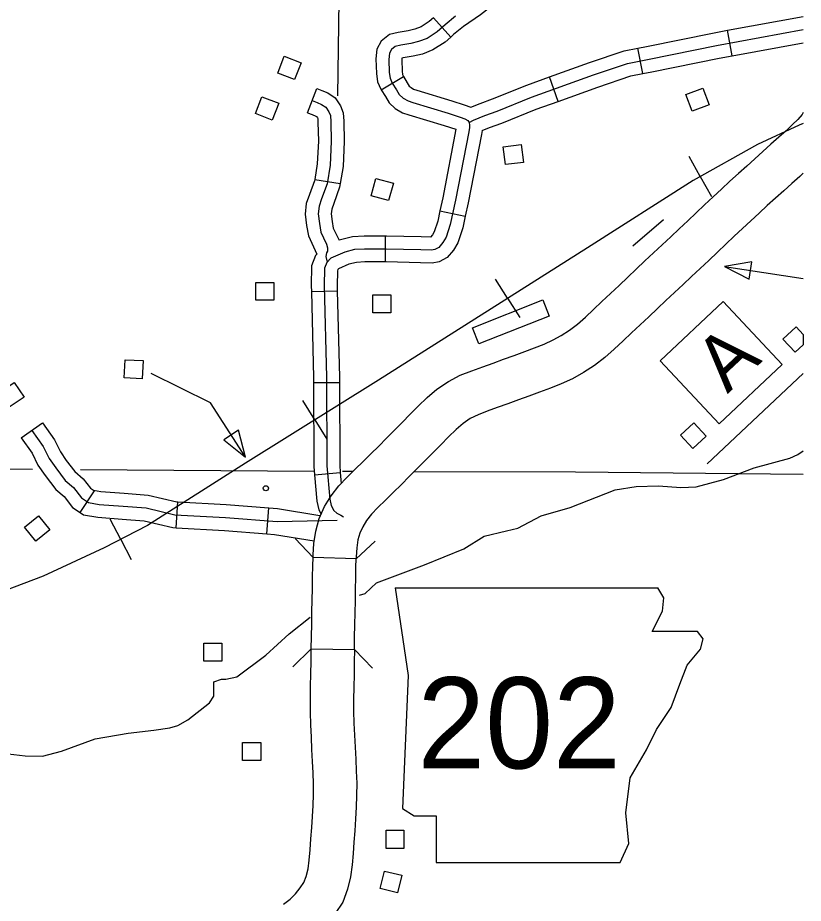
# Model space of a CAD drawing. Extents: x 1370130 to 1380143, y 377636 to 380256.
# Drawn here: x 1377640.8 to 1377768.2, y 379396.3 to 379539.8 of the extents above; entities that cross this region are included whole.
import ezdxf

# ---------------------------------------------------------------- set-up
doc = ezdxf.new("R2010")
doc.units = 0
for name, color, linetype in [('Level 10', 7, 'Continuous'), ('Level 21', 7, 'Continuous'), ('Level 32', 7, 'Continuous'), ('Level 35', 7, 'Continuous'), ('Level 37', 7, 'Continuous'), ('Level 40', 7, 'Continuous'), ('Level 5', 7, 'Continuous'), ('Level 56', 7, 'Continuous'), ('Level 57', 7, 'Continuous')]:
    doc.layers.add(name, color=color, linetype=linetype)

msp = doc.modelspace()

# ---------------------------------------------------------------- linework, layer by layer
at = {"layer": 'Level 10'}
for p, q in [((1377741.69, 379490.05), (1377741.7, 379490.06)), ((1377695.66, 379452.13), (1377688.67, 379452.35)), ((1377688.38, 379437.53), (1377695.38, 379437.42))]:
    msp.add_line(p, q, dxfattribs=at)
for points in [[(1377768.15, 379524.5), (1377767.95, 379524.18), (1377767.26, 379523.35), (1377766.41, 379522.51), (1377765.35, 379521.53), (1377764.17, 379520.46), (1377762.9, 379519.34), (1377761.6, 379518.16), (1377760.3, 379516.98), (1377758.98, 379515.8), (1377757.62, 379514.58), (1377756.26, 379513.33), (1377754.89, 379512.06), (1377753.53, 379510.79), (1377752.16, 379509.5), (1377750.79, 379508.21), (1377749.41, 379506.91), (1377748.05, 379505.61), (1377746.66, 379504.32), (1377745.28, 379503.03), (1377743.88, 379501.73), (1377742.48, 379500.41), (1377741.08, 379499.09), (1377739.69, 379497.78), (1377738.3, 379496.46), (1377736.9, 379495.16)], [(1377768.15, 379514.64), (1377767.57, 379514.12), (1377766.3, 379512.97), (1377764.98, 379511.78), (1377763.65, 379510.58), (1377762.32, 379509.39), (1377761, 379508.18), (1377759.66, 379506.94), (1377758.32, 379505.69), (1377756.97, 379504.41), (1377755.6, 379503.12), (1377754.22, 379501.82), (1377752.84, 379500.51), (1377751.44, 379499.21), (1377750.05, 379497.91), (1377748.66, 379496.61), (1377747.27, 379495.31), (1377745.89, 379494.01), (1377744.49, 379492.69), (1377743.09, 379491.36), (1377741.69, 379490.05)], [(1377688.67, 379452.35), (1377688.68, 379452.76), (1377688.8, 379454.63), (1377689.09, 379456.62), (1377689.65, 379458.66), (1377690.52, 379460.59), (1377691.59, 379462.35), (1377692.86, 379463.96), (1377694.2, 379465.37), (1377695.5, 379466.64), (1377696.78, 379467.89), (1377698.05, 379469.13), (1377699.31, 379470.4), (1377700.59, 379471.67), (1377701.84, 379472.95), (1377703.12, 379474.24), (1377704.41, 379475.55), (1377705.73, 379476.87), (1377707.14, 379478.25), (1377708.76, 379479.64), (1377710.6, 379480.89), (1377712.54, 379481.88), (1377714.42, 379482.62), (1377716.18, 379483.24), (1377717.86, 379483.84), (1377719.55, 379484.47), (1377721.28, 379485.1), (1377722.98, 379485.71), (1377724.59, 379486.31), (1377726.13, 379486.94), (1377727.58, 379487.6), (1377728.92, 379488.34), (1377730.24, 379489.2), (1377731.54, 379490.19), (1377732.82, 379491.29), (1377734.13, 379492.52), (1377735.5, 379493.83), (1377736.89, 379495.14)], [(1377741.7, 379490.06), (1377740.32, 379488.75), (1377738.94, 379487.44), (1377737.5, 379486.09), (1377735.95, 379484.75), (1377734.29, 379483.48), (1377732.53, 379482.33), (1377730.71, 379481.33), (1377728.9, 379480.51), (1377727.14, 379479.79), (1377725.39, 379479.14), (1377723.67, 379478.52), (1377721.97, 379477.9), (1377720.25, 379477.26), (1377718.52, 379476.64), (1377716.88, 379476.06), (1377715.42, 379475.49), (1377714.16, 379474.85), (1377713.01, 379474.07), (1377711.87, 379473.09), (1377710.65, 379471.9), (1377709.38, 379470.62), (1377708.1, 379469.32), (1377706.83, 379468.04), (1377705.56, 379466.74), (1377704.27, 379465.46), (1377702.98, 379464.16), (1377701.66, 379462.87), (1377700.39, 379461.63), (1377699.18, 379460.45), (1377698.15, 379459.37), (1377697.35, 379458.35), (1377696.72, 379457.31), (1377696.25, 379456.28), (1377695.95, 379455.19), (1377695.77, 379453.91), (1377695.67, 379452.42), (1377695.66, 379452.13)], [(1377688.38, 379437.53), (1377688.41, 379439.52), (1377688.44, 379441.52), (1377688.48, 379443.51), (1377688.53, 379445.44), (1377688.57, 379447.32), (1377688.59, 379449.15), (1377688.62, 379450.96), (1377688.67, 379452.35)], [(1377695.38, 379437.42), (1377695.41, 379439.41), (1377695.44, 379441.4), (1377695.48, 379443.35), (1377695.52, 379445.29), (1377695.57, 379447.2), (1377695.59, 379449.05), (1377695.62, 379450.79), (1377695.66, 379452.13)], [(1377683.89, 379396.12), (1377684.96, 379396.96), (1377685.82, 379397.8), (1377686.6, 379398.77), (1377687.19, 379399.64), (1377687.54, 379400.6), (1377687.86, 379401.86), (1377688.04, 379403.26), (1377688.17, 379404.93), (1377688.32, 379406.73), (1377688.46, 379408.54), (1377688.57, 379410.35), (1377688.66, 379412.15), (1377688.73, 379413.93), (1377688.74, 379415.67), (1377688.68, 379417.43), (1377688.59, 379419.29), (1377688.49, 379421.22), (1377688.39, 379423.2), (1377688.3, 379425.21), (1377688.24, 379427.29), (1377688.24, 379429.39), (1377688.27, 379431.45), (1377688.31, 379433.47), (1377688.34, 379435.5), (1377688.38, 379437.51), (1377688.38, 379437.53)], [(1377695.38, 379437.42), (1377695.38, 379437.4), (1377695.34, 379435.38), (1377695.31, 379433.35), (1377695.27, 379431.32), (1377695.24, 379429.33), (1377695.24, 379427.4), (1377695.3, 379425.47), (1377695.38, 379423.52), (1377695.48, 379421.58), (1377695.59, 379419.65), (1377695.68, 379417.72), (1377695.74, 379415.75), (1377695.72, 379413.77), (1377695.66, 379411.85), (1377695.56, 379409.95), (1377695.44, 379408.04), (1377695.29, 379406.17), (1377695.15, 379404.37), (1377695, 379402.54), (1377694.74, 379400.55), (1377694.24, 379398.56), (1377693.48, 379396.44), (1377692.24, 379394.61)]]:
    msp.add_lwpolyline(points, dxfattribs=at)
at = {"layer": 'Level 21'}
for p, q in [((1377701.97, 379447.43), (1377704.1, 379433.22)), ((1377745.55, 379445.78), (1377744.57, 379447.41)), ((1377745.31, 379443.64), (1377745.55, 379445.78)), ((1377743.65, 379440.33), (1377745.31, 379443.64)), ((1377751, 379440.33), (1377743.65, 379440.33)), ((1377751.94, 379439.14), (1377751, 379440.33)), ((1377751.47, 379437.49), (1377751.94, 379439.14)), ((1377749.34, 379434.88), (1377751.47, 379437.49)), ((1377748.15, 379431.8), (1377749.34, 379434.88)), ((1377704.1, 379433.22), (1377703.15, 379411.67)), ((1377746.73, 379428.01), (1377748.15, 379431.8)), ((1377744.36, 379424.46), (1377746.73, 379428.01)), ((1377742.71, 379421.14), (1377744.36, 379424.46)), ((1377740.1, 379416.64), (1377742.71, 379421.14)), ((1377739.39, 379410.96), (1377740.1, 379416.64)), ((1377703.15, 379411.67), (1377705.05, 379410.48)), ((1377705.05, 379410.48), (1377708.6, 379410.48)), ((1377708.6, 379410.48), (1377708.6, 379402.91)), ((1377739.86, 379405.98), (1377739.39, 379410.96)), ((1377738.44, 379402.91), (1377739.86, 379405.98)), ((1377708.6, 379402.91), (1377738.44, 379402.91))]:
    msp.add_line(p, q, dxfattribs=at)
msp.add_lwpolyline([(1377701.97, 379447.43), (1377744.57, 379447.41)], dxfattribs=at)
at = {"layer": 'Level 32'}
for p, q in [((1377708.19, 379539.85), (1377711, 379536.72)), ((1377756.63, 379533.69), (1377755.87, 379537.82)), ((1377742.16, 379530.79), (1377741.35, 379534.91)), ((1377699.71, 379528.16), (1377703.32, 379530.32)), ((1377728.43, 379526.29), (1377727.01, 379530.24)), ((1377687.75, 379524.45), (1377689.26, 379528.37)), ((1377688.93, 379513.63), (1377693.07, 379512.95)), ((1377709.22, 379508.53), (1377713.33, 379507.66)), ((1377700.38, 379504.45), (1377700.38, 379500.25)), ((1377688.41, 379495.45), (1377692.6, 379495.55)), ((1377688.74, 379480.72), (1377692.94, 379480.73)), ((1377641.35, 379471.75), (1377644.79, 379474.16)), ((1377688.9, 379465.75), (1377693.08, 379466.13)), ((1377650.88, 379459.64), (1377653.21, 379463.13)), ((1377666.49, 379457.15), (1377666.72, 379461.34)), ((1377681.19, 379456.18), (1377681.52, 379460.37))]:
    msp.add_line(p, q, dxfattribs=at)
for points in [[(1377722.03, 379547.36), (1377721.6, 379546.53), (1377720.5, 379544.57), (1377718.72, 379542.59), (1377715.79, 379540.31), (1377713.04, 379538.43), (1377711.43, 379537.11), (1377711, 379536.72)], [(1377711.78, 379540.11), (1377710.06, 379538.7), (1377708.78, 379537.55), (1377707.15, 379536.5), (1377705.78, 379535.97), (1377704.5, 379535.66), (1377702.87, 379535.39), (1377701.99, 379535.17), (1377701.37, 379534.69), (1377701.07, 379534.11), (1377700.93, 379533.1), (1377701.02, 379530.98), (1377701.15, 379530.05), (1377701.51, 379529.26), (1377702.17, 379528.16), (1377702.65, 379527.41), (1377703.27, 379526.83), (1377704.06, 379526.35), (1377704.86, 379526.08), (1377710.55, 379524.36), (1377712.53, 379523.75), (1377713.28, 379523.48), (1377713.75, 379523.17), (1377713.97, 379522.87), (1377714.03, 379522.42), (1377714.03, 379522.07), (1377713.9, 379521.32), (1377711.74, 379510.25), (1377710.9, 379506.32), (1377710.24, 379504.25), (1377709.71, 379503.41), (1377709.05, 379502.61), (1377708.43, 379502.26), (1377707.86, 379502.17), (1377706.14, 379502.22), (1377700.54, 379502.35), (1377697.01, 379502.35), (1377695.38, 379502.26), (1377693.79, 379501.86), (1377691.54, 379500.85), (1377690.88, 379500.14), (1377690.53, 379499.22), (1377690.48, 379496.39), (1377690.84, 379481.57), (1377690.88, 379467.19), (1377691.37, 379461.81), (1377691.59, 379460.79), (1377692.03, 379459.95), (1377692.51, 379459.51), (1377693.17, 379459.2), (1377693.61, 379458.93)], [(1377708.19, 379539.85), (1377707.5, 379539.23), (1377706.19, 379538.38), (1377705.15, 379537.97), (1377704.09, 379537.72), (1377702.45, 379537.45), (1377701.05, 379537.1), (1377699.73, 379536.07), (1377699.03, 379534.77), (1377698.83, 379533.19), (1377698.93, 379530.79), (1377699.12, 379529.47), (1377699.64, 379528.29), (1377699.71, 379528.17)], [(1377755.87, 379537.82), (1377768.15, 379540.05)], [(1377713.97, 379522.87), (1377714.66, 379523.26), (1377716.51, 379523.99), (1377718.53, 379524.72), (1377724.08, 379526.96), (1377734.16, 379530.58), (1377739.63, 379532.43), (1377743.16, 379533.12), (1377754.09, 379535.36), (1377768.15, 379537.92)], [(1377741.35, 379534.91), (1377742.74, 379535.18), (1377753.69, 379537.42), (1377755.87, 379537.82)], [(1377711, 379536.72), (1377710.06, 379535.88), (1377708.11, 379534.62), (1377706.41, 379533.96), (1377704.92, 379533.6), (1377703.3, 379533.33), (1377703.07, 379533.28), (1377703.04, 379533.01), (1377703.12, 379531.17), (1377703.19, 379530.64), (1377703.37, 379530.23), (1377703.32, 379530.32)], [(1377727.01, 379530.24), (1377733.47, 379532.56), (1377739.09, 379534.47), (1377741.35, 379534.91)], [(1377756.63, 379533.69), (1377768.15, 379535.79)], [(1377742.16, 379530.79), (1377743.57, 379531.06), (1377754.49, 379533.3), (1377756.63, 379533.69)], [(1377728.43, 379526.29), (1377734.85, 379528.6), (1377740.17, 379530.4), (1377742.16, 379530.79)], [(1377703.32, 379530.32), (1377703.95, 379529.27), (1377704.27, 379528.77), (1377704.55, 379528.52), (1377704.96, 379528.27), (1377705.49, 379528.09), (1377711.16, 379526.37), (1377713.19, 379525.74), (1377714.26, 379525.36)], [(1377714.26, 379525.36), (1377715.76, 379525.95), (1377717.78, 379526.68), (1377723.34, 379528.92), (1377727.01, 379530.24)], [(1377689.26, 379528.37), (1377690.1, 379528.04), (1377691.04, 379527.65), (1377692.25, 379526.88), (1377693.11, 379525.58), (1377693.57, 379524.44), (1377693.65, 379523.07), (1377693.72, 379519.77), (1377693.52, 379515.72), (1377693.07, 379512.95)], [(1377699.71, 379528.16), (1377700.39, 379527.05), (1377701.03, 379526.05), (1377701.99, 379525.15), (1377703.17, 379524.43), (1377704.22, 379524.08), (1377709.93, 379522.36), (1377711.84, 379521.76)], [(1377688.51, 379526.41), (1377689.31, 379526.09), (1377690.06, 379525.78), (1377690.75, 379525.35), (1377691.24, 379524.6), (1377691.49, 379523.98), (1377691.56, 379522.98), (1377691.62, 379519.8), (1377691.43, 379515.94), (1377690.93, 379512.89), (1377690.06, 379510.46), (1377689.63, 379509.28), (1377689.5, 379508.03), (1377689.69, 379506.47), (1377689.94, 379505.1), (1377690.37, 379504.17), (1377690.87, 379503.11), (1377691, 379502.55), (1377691, 379501.99), (1377690.87, 379501.74), (1377690.75, 379501.12), (1377690.95, 379500.22)], [(1377716.07, 379521.56), (1377717.25, 379522.03), (1377719.28, 379522.76), (1377724.83, 379525), (1377728.43, 379526.29)], [(1377687.75, 379524.45), (1377688.53, 379524.14), (1377689.09, 379523.91), (1377689.24, 379523.81), (1377689.38, 379523.62), (1377689.42, 379523.51), (1377689.46, 379522.89), (1377689.52, 379519.83), (1377689.34, 379516.16), (1377688.93, 379513.63)], [(1377711.84, 379521.76), (1377709.68, 379510.67), (1377709.22, 379508.53)], [(1377716.07, 379521.56), (1377715.96, 379520.94), (1377713.79, 379509.83), (1377713.33, 379507.66)], [(1377688.93, 379513.63), (1377688.89, 379513.42), (1377688.09, 379511.18), (1377687.56, 379509.75), (1377687.39, 379508.01), (1377687.61, 379506.16), (1377687.92, 379504.46), (1377688.47, 379503.28), (1377689.3, 379501.52)], [(1377693.07, 379512.95), (1377692.97, 379512.36), (1377692.04, 379509.74), (1377691.69, 379508.8), (1377691.61, 379508.05), (1377691.77, 379506.79), (1377691.95, 379505.74), (1377692.27, 379505.06), (1377692.89, 379503.76)], [(1377709.22, 379508.53), (1377708.87, 379506.86), (1377708.32, 379505.14), (1377708.01, 379504.65), (1377707.7, 379504.28), (1377706.19, 379504.32), (1377700.56, 379504.45), (1377700.38, 379504.45)], [(1377713.33, 379507.66), (1377712.93, 379505.78), (1377712.16, 379503.35), (1377711.41, 379502.17), (1377710.42, 379500.98), (1377709.13, 379500.25), (1377707.99, 379500.07), (1377706.08, 379500.12), (1377700.51, 379500.25), (1377700.38, 379500.25)], [(1377700.38, 379504.45), (1377696.95, 379504.45), (1377695.06, 379504.35), (1377693.1, 379503.86), (1377692.89, 379503.76)], [(1377689.3, 379501.52), (1377689.06, 379501.28), (1377688.43, 379499.62), (1377688.38, 379496.39), (1377688.41, 379495.45)], [(1377700.38, 379500.25), (1377697.07, 379500.25), (1377695.69, 379500.18), (1377694.48, 379499.87), (1377692.79, 379499.11), (1377692.7, 379499.01), (1377692.62, 379498.82), (1377692.58, 379496.4), (1377692.6, 379495.55)], [(1377688.41, 379495.45), (1377688.74, 379481.54), (1377688.74, 379480.72)], [(1377692.6, 379495.55), (1377692.94, 379481.6), (1377692.94, 379480.73)], [(1377688.74, 379480.72), (1377688.78, 379467.09), (1377688.9, 379465.75)], [(1377692.94, 379480.73), (1377692.98, 379467.29), (1377693.08, 379466.13)], [(1377644.79, 379474.16), (1377646.72, 379471.42), (1377647.69, 379469.47), (1377648.64, 379468.09), (1377650.02, 379466.27), (1377651.38, 379465.11), (1377652.56, 379463.56), (1377653.21, 379463.13)], [(1377641.35, 379471.75), (1377643.1, 379469.26), (1377644.06, 379467.33), (1377645.24, 379465.62), (1377646.95, 379463.37), (1377648.31, 379462.21), (1377649.65, 379460.46), (1377650.88, 379459.64)], [(1377643.07, 379472.95), (1377644.91, 379470.34), (1377645.88, 379468.4), (1377646.94, 379466.85), (1377648.49, 379464.82), (1377649.84, 379463.66), (1377651.1, 379462.01), (1377652.26, 379461.24), (1377654.01, 379460.95), (1377657.88, 379460.66), (1377661.61, 379460.37), (1377666.26, 379459.26), (1377674.45, 379458.82), (1377682.86, 379458.16), (1377692.6, 379458.38)], [(1377693.08, 379466.13), (1377693.24, 379464.36)], [(1377688.9, 379465.75), (1377689.29, 379461.49), (1377689.59, 379460.07), (1377689.97, 379459.36)], [(1377653.05, 379463.23), (1377654.26, 379463.03), (1377658.04, 379462.75), (1377661.93, 379462.45), (1377666.56, 379461.35), (1377666.72, 379461.34)], [(1377666.72, 379461.34), (1377674.58, 379460.91), (1377681.52, 379460.37)], [(1377681.52, 379460.37), (1377682.92, 379460.26), (1377689.79, 379459.15)], [(1377650.88, 379459.64), (1377651.47, 379459.24), (1377653.75, 379458.86), (1377657.72, 379458.56), (1377661.28, 379458.29), (1377665.95, 379457.18), (1377666.49, 379457.15)], [(1377666.49, 379457.15), (1377674.31, 379456.72), (1377681.19, 379456.18)], [(1377681.19, 379456.18), (1377682.42, 379456.08), (1377688.86, 379455.05)]]:
    msp.add_lwpolyline(points, dxfattribs=at)
at = {"layer": 'Level 35'}
for points in [[(1377696.19, 379446.24), (1377697.13, 379446.5), (1377698.95, 379448.25), (1377706.75, 379451.14), (1377713.11, 379453.75), (1377716.43, 379455.77), (1377720.04, 379456.64), (1377721.89, 379457.11), (1377725.67, 379459.07), (1377730.35, 379460.42), (1377737.66, 379463.29), (1377741.07, 379463.83), (1377744.65, 379463.93), (1377748.29, 379463.7), (1377750.78, 379463.81), (1377755.21, 379464.98), (1377760.2, 379466.87), (1377765.99, 379468.42), (1377767.25, 379469.03), (1377768.15, 379469.61)], [(1377662.87, 379424.33), (1377665.43, 379424.73), (1377666.73, 379425.09), (1377668.38, 379426.02), (1377671.86, 379428.75), (1377672.57, 379429.87), (1377672.6, 379432.17), (1377673.81, 379432.6), (1377674.54, 379432.63), (1377676.29, 379433), (1377681, 379436.5), (1377684.79, 379439.97), (1377688.17, 379442.64)], [(1377639.22, 379420.49), (1377642, 379420.16), (1377644.82, 379420.13), (1377647.87, 379420.94), (1377653.33, 379422.93), (1377658.67, 379423.87), (1377662.87, 379424.33)]]:
    msp.add_lwpolyline(points, dxfattribs=at)
at = {"layer": 'Level 37'}
for points in [[(1377688.67, 379452.35), (1377685.79, 379455.41)], [(1377698.72, 379455), (1377695.66, 379452.13)], [(1377685.36, 379434.62), (1377688.38, 379437.54)], [(1377695.38, 379437.42), (1377698.3, 379434.4)]]:
    msp.add_lwpolyline(points, dxfattribs=at)
at = {"layer": 'Level 40'}
for p, q in [((1377751.45, 379514.1), (1377749.65, 379517.33)), ((1377751.45, 379514.1), (1377753.26, 379510.88)), ((1377720.21, 379494.36), (1377718.23, 379497.48)), ((1377720.21, 379494.36), (1377722.19, 379491.23)), ((1377688.95, 379474.64), (1377686.99, 379477.77)), ((1377688.95, 379474.64), (1377690.91, 379471.51)), ((1377657.49, 379455.28), (1377655.79, 379458.56)), ((1377657.49, 379455.28), (1377659.19, 379451.99))]:
    msp.add_line(p, q, dxfattribs=at)
msp.add_lwpolyline([(1377768.15, 379522.69), (1377767.46, 379522.41), (1377760.72, 379519.29), (1377750.31, 379513.46), (1377733.16, 379502.56), (1377699.29, 379481.1), (1377677.72, 379467.62), (1377661.8, 379457.51), (1377654.81, 379453.89), (1377644.89, 379449.3), (1377634.29, 379445.31), (1377625.47, 379442.43), (1377615.67, 379439.31), (1377563.97, 379423.98), (1377515.46, 379409.15)], dxfattribs=at)
msp.add_lwpolyline([(1377768.15, 379522.69), (1377767.46, 379522.41), (1377760.72, 379519.29), (1377750.31, 379513.46), (1377733.16, 379502.56), (1377699.29, 379481.1), (1377677.72, 379467.62), (1377661.8, 379457.51), (1377654.81, 379453.89), (1377644.89, 379449.3), (1377634.29, 379445.31), (1377625.47, 379442.43), (1377615.67, 379439.31), (1377563.97, 379423.98), (1377515.46, 379409.15)], dxfattribs=at)
at = {"layer": 'Level 5'}
for points in [[(1377693.11, 379562.05), (1377692.64, 379527.17)], [(1377545.89, 379467.36), (1377643.17, 379466.67)], [(1377650.97, 379466.62), (1377688.85, 379466.35)], [(1377693.43, 379466.32), (1377695.17, 379466.32)], [(1377705.1, 379466.29), (1377731.22, 379466.21), (1377768.15, 379465.86)]]:
    msp.add_lwpolyline(points, dxfattribs=at)
at = {"layer": 'Level 56'}
for p, q in [((1377764.86, 379487.74), (1377767, 379489.73)), ((1377767, 379489.73), (1377768.15, 379488.5)), ((1377766.86, 379485.61), (1377764.86, 379487.74)), ((1377768.15, 379488.5), (1377768.15, 379486.82)), ((1377768.15, 379486.82), (1377766.86, 379485.61))]:
    msp.add_line(p, q, dxfattribs=at)
for points in [[(1377683.99, 379533.6), (1377686.71, 379532.55), (1377685.66, 379529.83), (1377682.94, 379530.87)], [(1377751.87, 379528.44), (1377752.89, 379525.71), (1377750.15, 379524.68), (1377749.13, 379527.41)], [(1377680.38, 379527.03), (1377683.1, 379525.99), (1377682.05, 379523.26), (1377679.33, 379524.3)], [(1377722.4, 379519.28), (1377722.76, 379516.38), (1377719.85, 379516.03), (1377719.5, 379518.92)], [(1377701.69, 379513.03), (1377700.92, 379510.22), (1377698.1, 379510.98), (1377698.87, 379513.8)], [(1377679.4, 379494.03), (1377679.4, 379496.94), (1377682.33, 379496.94), (1377682.33, 379494.03)], [(1377698.36, 379491.99), (1377698.36, 379494.9), (1377701.28, 379494.9), (1377701.28, 379491.99)], [(1377715.54, 379486.97), (1377714.51, 379489.58), (1377725.9, 379494.09), (1377726.93, 379491.48)], [(1377658.21, 379484.39), (1377661.12, 379484.25), (1377660.97, 379481.33), (1377658.06, 379481.47)], [(1377640.2, 379480.73), (1377641.82, 379478.31), (1377639.39, 379476.69), (1377637.77, 379479.11)], [(1377750.25, 379470.03), (1377748.26, 379472.16), (1377750.39, 379474.16), (1377752.38, 379472.03)], [(1377676.59, 379472.97), (1377674.19, 379471.42), (1377677.72, 379468.6)], [(1377644.15, 379459.1), (1377645.97, 379456.83), (1377643.69, 379455), (1377641.87, 379457.28)], [(1377670.93, 379435.54), (1377670.93, 379438.45), (1377673.86, 379438.45), (1377673.86, 379435.54)], [(1377677.24, 379419.44), (1377677.24, 379422.36), (1377680.17, 379422.36), (1377680.17, 379419.44)], [(1377703.41, 379405.18), (1377700.5, 379405.18), (1377700.5, 379408.11), (1377703.41, 379408.11)], [(1377702.38, 379397.98), (1377699.55, 379398.67), (1377700.24, 379401.51), (1377703.07, 379400.83)]]:
    msp.add_lwpolyline(points, close=True, dxfattribs=at)
msp.add_lwpolyline([(1377677.72, 379468.6), (1377672.01, 379477.41), (1377662.43, 379482.15)], dxfattribs=at)
msp.add_circle((1377681.01, 379463.56), 0.42, dxfattribs=at)
at = {"layer": 'Level 57'}
for p, q in [((1377744.93, 379484.24), (1377755.14, 379493.82)), ((1377764.72, 379483.61), (1377755.14, 379493.82)), ((1377754.52, 379474.03), (1377744.93, 379484.24)), ((1377754.52, 379474.03), (1377764.72, 379483.61))]:
    msp.add_line(p, q, dxfattribs=at)
for points in [[(1377740.49, 379502.85), (1377745.5, 379507.15)], [(1377755.35, 379499.53), (1377768.15, 379497.55)], [(1377752.57, 379467.55), (1377768.15, 379482.16)]]:
    msp.add_lwpolyline(points, dxfattribs=at)
msp.add_lwpolyline([(1377759.37, 379497.47), (1377759.8, 379500.29), (1377755.35, 379499.53)], close=True, dxfattribs=at)

# ---------------------------------------------------------------- texts
at = {"layer": 'Level 21'}
msp.add_text('202', height=14.784, dxfattribs=at).set_placement((1377705.58, 379418.14))
at = {"layer": 'Level 57'}
msp.add_text('A', height=8.87, rotation=43.1855, dxfattribs=at).set_placement((1377755.86, 379478.81))

doc.saveas('drawing.dxf')
